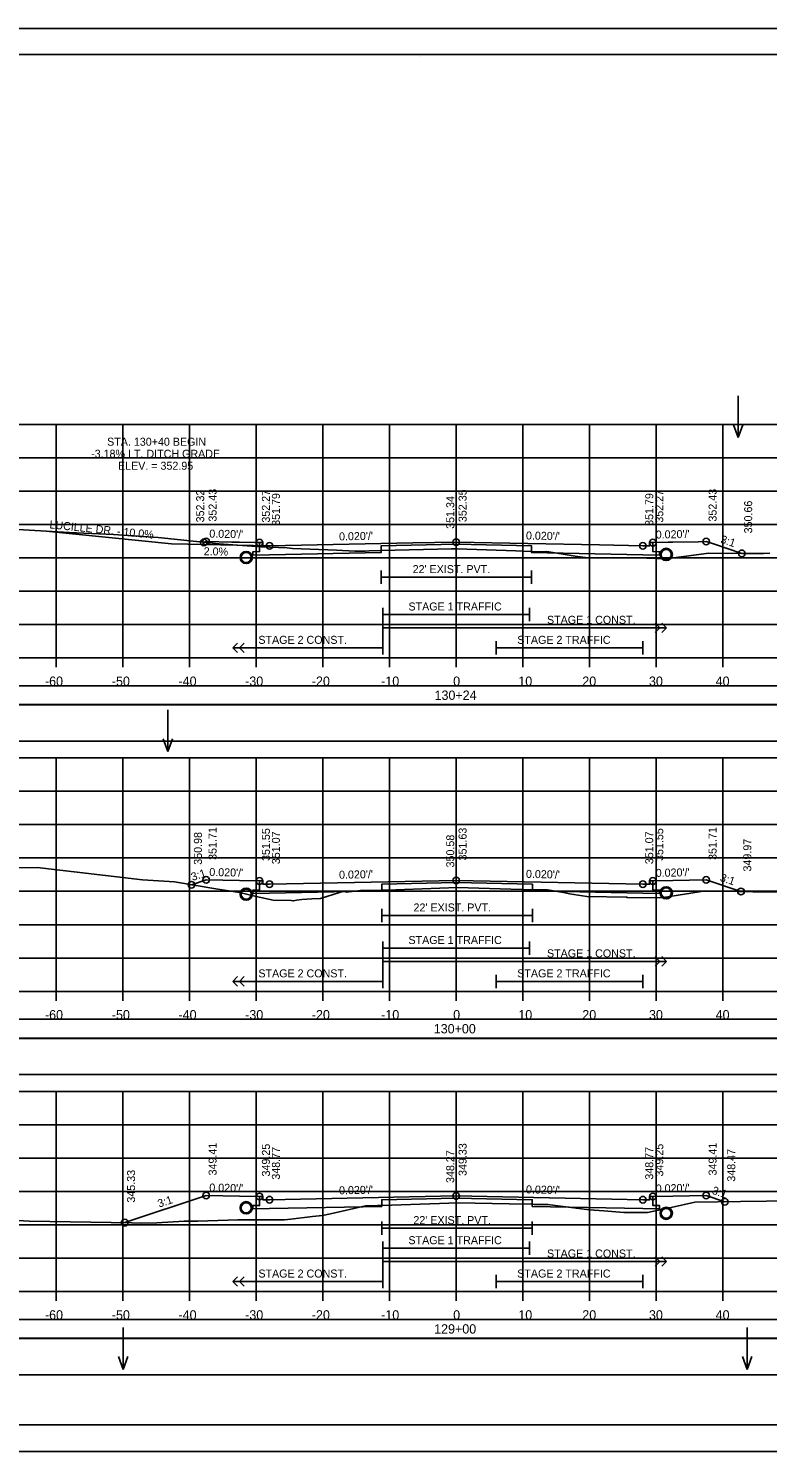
# Model space of a CAD drawing. Extents: x 1368122 to 1710785, y 373130 to 557566.
# Drawn here: x 1368624.7 to 1368735.6, y 377397.1 to 377610.4 of the extents above; entities that cross this region are included whole.
import ezdxf

# ---------------------------------------------------------------- set-up
doc = ezdxf.new("R2010")
doc.units = 0
for name, color, linetype in [('R_Alt Surface', 7, 'Continuous'), ('R_Axis', 7, 'Continuous'), ('R_Axis Annot', 7, 'Continuous'), ('R_Border', 7, 'Continuous'), ('R_Drive', 7, 'Continuous'), ('R_Exist Surface', 7, 'Continuous'), ('R_Fin Surface', 7, 'Continuous'), ('R_Grid', 7, 'Continuous'), ('R_No Plot', 7, 'Continuous'), ('R_Striping', 7, 'Continuous'), ('R_Water', 7, 'Continuous'), ('R_Water Annot', 7, 'Continuous'), ('R_Xsect Elev', 7, 'Continuous'), ('R_Xsect Slope', 7, 'Continuous')]:
    doc.layers.add(name, color=color, linetype=linetype)

msp = doc.modelspace()

# ---------------------------------------------------------------- linework, layer by layer
for points in [[(1368539.73, 377503.59), (1368838.03, 377503.59), (1368838.03, 377509.01), (1368539.73, 377509.01)], [(1368539.73, 377453.59), (1368838.03, 377453.59), (1368838.03, 377459.01), (1368539.73, 377459.01)], [(1368539.73, 377408.59), (1368838.03, 377408.59), (1368838.03, 377414.01), (1368539.73, 377414.01)]]:
    msp.add_lwpolyline(points, close=True)
at = {"layer": 'R_Alt Surface'}
for points in [[(1368718.38, 377533.34), (1368718.38, 377532), (1368719.38, 377531.98), (1368719.38, 377531.48), (1368716.88, 377531.53), (1368700.15, 377531.87), (1368700.15, 377532.87), (1368688.88, 377533.09), (1368677.62, 377532.87), (1368677.62, 377531.87), (1368660.88, 377531.53), (1368658.38, 377531.48), (1368658.38, 377531.98), (1368659.38, 377532), (1368659.38, 377533.34)], [(1368677.62, 377529.17), (1368677.62, 377527.17)], [(1368700.15, 377529.17), (1368700.15, 377527.17)], [(1368677.62, 377528.17), (1368700.15, 377528.17)], [(1368718.38, 377482.62), (1368718.38, 377481.28), (1368719.38, 377481.26), (1368719.38, 377480.76), (1368716.88, 377480.81), (1368700.31, 377481.14), (1368700.3, 377482.14), (1368688.88, 377482.37), (1368677.73, 377482.15), (1368677.72, 377481.15), (1368660.88, 377480.81), (1368658.38, 377480.76), (1368658.38, 377481.26), (1368659.38, 377481.28), (1368659.38, 377482.62)], [(1368677.73, 377478.45), (1368677.73, 377476.45)], [(1368677.73, 377477.45), (1368700.3, 377477.45)], [(1368700.3, 377478.45), (1368700.3, 377476.45)], [(1368718.38, 377435.32), (1368718.38, 377433.97), (1368719.38, 377433.95), (1368719.38, 377433.45), (1368716.88, 377433.5), (1368700.28, 377433.84), (1368700.28, 377434.84), (1368688.88, 377435.07), (1368677.7, 377434.84), (1368677.7, 377433.84), (1368660.88, 377433.5), (1368658.38, 377433.45), (1368658.38, 377433.95), (1368659.38, 377433.97), (1368659.38, 377435.32)], [(1368677.7, 377431.58), (1368677.7, 377429.58)], [(1368677.7, 377430.58), (1368700.28, 377430.58)], [(1368700.28, 377431.58), (1368700.28, 377429.58)]]:
    msp.add_lwpolyline(points, dxfattribs=at)
for points in [[(1368539.73, 377509.06), (1368838.03, 377509.06), (1368838.03, 377511.88), (1368539.73, 377511.88)], [(1368539.73, 377459.06), (1368838.03, 377459.06), (1368838.03, 377461.88), (1368539.73, 377461.88)], [(1368539.73, 377414.06), (1368838.03, 377414.06), (1368838.03, 377416.88), (1368539.73, 377416.88)]]:
    msp.add_lwpolyline(points, close=True, dxfattribs=at)
at = {"layer": 'R_Axis'}
for p, q in [((1368538.88, 377516.07), (1368838.88, 377516.07)), ((1368628.88, 377514.67), (1368628.88, 377516.07)), ((1368638.88, 377514.67), (1368638.88, 377516.07)), ((1368648.88, 377514.67), (1368648.88, 377516.07)), ((1368658.88, 377514.67), (1368658.88, 377516.07)), ((1368668.88, 377514.67), (1368668.88, 377516.07)), ((1368678.88, 377514.67), (1368678.88, 377516.07)), ((1368688.88, 377514.67), (1368688.88, 377516.07)), ((1368698.88, 377514.67), (1368698.88, 377516.07)), ((1368708.88, 377514.67), (1368708.88, 377516.07)), ((1368718.88, 377514.67), (1368718.88, 377516.07)), ((1368728.88, 377514.67), (1368728.88, 377516.07)), ((1368538.88, 377466.07), (1368838.88, 377466.07)), ((1368628.88, 377464.67), (1368628.88, 377466.07)), ((1368638.88, 377464.67), (1368638.88, 377466.07)), ((1368648.88, 377464.67), (1368648.88, 377466.07)), ((1368658.88, 377464.67), (1368658.88, 377466.07)), ((1368668.88, 377464.67), (1368668.88, 377466.07)), ((1368678.88, 377464.67), (1368678.88, 377466.07)), ((1368688.88, 377464.67), (1368688.88, 377466.07)), ((1368698.88, 377464.67), (1368698.88, 377466.07)), ((1368708.88, 377464.67), (1368708.88, 377466.07)), ((1368718.88, 377464.67), (1368718.88, 377466.07)), ((1368728.88, 377464.67), (1368728.88, 377466.07)), ((1368538.88, 377421.07), (1368838.88, 377421.07)), ((1368628.88, 377419.67), (1368628.88, 377421.07)), ((1368638.88, 377419.67), (1368638.88, 377421.07)), ((1368648.88, 377419.67), (1368648.88, 377421.07)), ((1368658.88, 377419.67), (1368658.88, 377421.07)), ((1368668.88, 377419.67), (1368668.88, 377421.07)), ((1368678.88, 377419.67), (1368678.88, 377421.07)), ((1368688.88, 377419.67), (1368688.88, 377421.07)), ((1368698.88, 377419.67), (1368698.88, 377421.07)), ((1368708.88, 377419.67), (1368708.88, 377421.07)), ((1368718.88, 377419.67), (1368718.88, 377421.07)), ((1368728.88, 377419.67), (1368728.88, 377421.07))]:
    msp.add_line(p, q, dxfattribs=at)
at = {"layer": 'R_Border'}
for p, q in [((1368530.88, 377606.53), (1368847.06, 377606.53)), ((1368683.4, 377606.27), (1368683.4, 377606.27)), ((1368683.4, 377606.27), (1368683.4, 377606.27)), ((1368847.06, 377401.07), (1368530.88, 377401.07))]:
    msp.add_line(p, q, dxfattribs=at)
at = {"layer": 'R_Drive'}
for p in [(1368626.88, 377535.09), (1368660.88, 377532.86)]:
    msp.add_line(p, (1368646.15, 377533.16), dxfattribs=at)
at = {"layer": 'R_Exist Surface'}
for points in [[(1368621.44, 377535.4), (1368630.84, 377534.86), (1368637.48, 377534.55), (1368644.15, 377534.09), (1368653.25, 377533.15), (1368659.63, 377532.72), (1368663.54, 377532.57), (1368664.3, 377532.46), (1368670.92, 377532.19), (1368673.68, 377532.07), (1368675.24, 377532.08), (1368675.82, 377532.1), (1368677.62, 377532.17), (1368688.17, 377532.4), (1368689.02, 377532.41), (1368697.84, 377532.09), (1368700.15, 377532.01), (1368700.81, 377531.98), (1368702.45, 377532.01), (1368706.73, 377531.32), (1368708.27, 377531.11), (1368713.37, 377531.05), (1368715.74, 377531.04), (1368716.02, 377531.04), (1368720.3, 377530.92), (1368722.63, 377531.19), (1368726.79, 377531.74), (1368731.81, 377531.72), (1368734.97, 377531.72), (1368735.91, 377531.77)], [(1368616.91, 377484.51), (1368626, 377484.62), (1368641.81, 377482.8), (1368646.6, 377482.49), (1368652.82, 377481.42), (1368656.35, 377480.89), (1368658.89, 377480.29), (1368661.42, 377479.76), (1368664.13, 377479.69), (1368664.47, 377479.64), (1368664.92, 377479.73), (1368665.7, 377479.82), (1368667.22, 377479.92), (1368668.52, 377479.98), (1368671.38, 377480.91), (1368672.19, 377481.09), (1368672.44, 377480.94), (1368674.52, 377481.18), (1368675.37, 377481.19), (1368675.57, 377481.17), (1368675.71, 377481.18), (1368676.46, 377481.2), (1368677.73, 377481.24), (1368678.47, 377481.26), (1368689.06, 377481.65), (1368695.45, 377481.44), (1368700.3, 377481.31), (1368701.62, 377481.28), (1368702.59, 377481.28), (1368704.98, 377480.87), (1368705.89, 377480.69), (1368708.46, 377480.29), (1368714.44, 377480.17), (1368714.53, 377480.16), (1368714.6, 377480.16), (1368719.81, 377480.1), (1368719.98, 377480.13), (1368726.25, 377481.16), (1368733.35, 377481.01), (1368735.35, 377481), (1368738.02, 377481)], [(1368622.24, 377431.77), (1368624.8, 377431.62), (1368640.24, 377431.38), (1368641.73, 377431.33), (1368643.97, 377431.35), (1368648.07, 377431.64), (1368650.11, 377431.61), (1368656.1, 377431.83), (1368662.16, 377431.81), (1368662.95, 377431.81), (1368663.09, 377431.83), (1368664.05, 377431.93), (1368667.3, 377432.33), (1368668.82, 377432.47), (1368670.01, 377432.74), (1368675.29, 377433.94), (1368677.06, 377433.95), (1368677.7, 377433.96), (1368686.38, 377434.26), (1368689.15, 377434.35), (1368696.8, 377434.21), (1368700.28, 377434.16), (1368700.55, 377434.14), (1368702.62, 377434.13), (1368704.14, 377433.94), (1368708.85, 377433.32), (1368711.02, 377433.19), (1368714.03, 377432.93), (1368716.25, 377432.93), (1368717.56, 377432.93), (1368721.13, 377433.69), (1368724.68, 377434.49), (1368731.52, 377434.57), (1368735.43, 377434.63), (1368746.02, 377434.83)]]:
    msp.add_lwpolyline(points, dxfattribs=at)
for centre in [(1368657.38, 377531.12), (1368720.38, 377531.58), (1368720.38, 377480.84), (1368657.38, 377480.64), (1368657.38, 377433.63), (1368720.38, 377432.8)]:
    msp.add_circle(centre, 0.917, dxfattribs=at)
at = {"layer": 'R_Fin Surface'}
for points in [[(1368651.02, 377533.38), (1368651.33, 377533.49), (1368651.38, 377533.5), (1368655.21, 377533.43), (1368656.38, 377533.4), (1368658.68, 377533.36), (1368659.38, 377533.34), (1368659.76, 377533.34), (1368659.88, 377533.34), (1368659.88, 377533.23), (1368659.88, 377532.84), (1368660.65, 377532.86), (1368660.88, 377532.86), (1368682.35, 377533.29), (1368688.88, 377533.42), (1368710.35, 377532.99), (1368716.88, 377532.86), (1368717.65, 377532.85), (1368717.88, 377532.84), (1368717.88, 377532.96), (1368717.88, 377533.34), (1368718.26, 377533.34), (1368718.38, 377533.34), (1368720.68, 377533.39), (1368721.38, 377533.4), (1368725.21, 377533.48), (1368726.38, 377533.5), (1368727.62, 377533.09), (1368731.72, 377531.73)], [(1368649.18, 377482.05), (1368651.38, 377482.78), (1368656.38, 377482.68), (1368659.38, 377482.62), (1368659.88, 377482.62), (1368659.88, 377482.12), (1368660.88, 377482.14), (1368688.88, 377482.7), (1368716.88, 377482.14), (1368717.88, 377482.12), (1368717.88, 377482.62), (1368718.38, 377482.62), (1368721.38, 377482.68), (1368726.38, 377482.78), (1368731.59, 377481.04)], [(1368639.15, 377431.4), (1368651.38, 377435.48), (1368656.38, 377435.38), (1368659.38, 377435.32), (1368659.88, 377435.32), (1368659.88, 377434.82), (1368660.88, 377434.84), (1368688.88, 377435.4), (1368716.88, 377434.84), (1368717.88, 377434.82), (1368717.88, 377435.32), (1368718.38, 377435.32), (1368721.38, 377435.38), (1368726.38, 377435.48), (1368729.18, 377434.54)]]:
    msp.add_lwpolyline(points, dxfattribs=at)
at = {"layer": 'R_Grid'}
for p, q in [((1368538.88, 377551.07), (1368838.88, 377551.07)), ((1368628.88, 377516.07), (1368628.88, 377551.07)), ((1368638.88, 377516.07), (1368638.88, 377551.07)), ((1368648.88, 377516.07), (1368648.88, 377551.07)), ((1368658.88, 377516.07), (1368658.88, 377551.07)), ((1368668.88, 377516.07), (1368668.88, 377551.07)), ((1368678.88, 377516.07), (1368678.88, 377551.07)), ((1368688.88, 377516.07), (1368688.88, 377551.07)), ((1368698.88, 377516.07), (1368698.88, 377551.07)), ((1368708.88, 377516.07), (1368708.88, 377551.07)), ((1368718.88, 377516.07), (1368718.88, 377551.07)), ((1368728.88, 377516.07), (1368728.88, 377551.07)), ((1368538.88, 377546.07), (1368838.88, 377546.07)), ((1368538.88, 377541.07), (1368838.88, 377541.07)), ((1368538.88, 377536.07), (1368838.88, 377536.07)), ((1368538.88, 377531.07), (1368838.88, 377531.07)), ((1368538.88, 377526.07), (1368838.88, 377526.07)), ((1368538.88, 377521.07), (1368838.88, 377521.07)), ((1368538.88, 377516.07), (1368838.88, 377516.07)), ((1368538.88, 377501.07), (1368838.88, 377501.07)), ((1368628.88, 377466.07), (1368628.88, 377501.07)), ((1368638.88, 377466.07), (1368638.88, 377501.07)), ((1368648.88, 377466.07), (1368648.88, 377501.07)), ((1368658.88, 377466.07), (1368658.88, 377501.07)), ((1368668.88, 377466.07), (1368668.88, 377501.07)), ((1368678.88, 377466.07), (1368678.88, 377501.07)), ((1368688.88, 377466.07), (1368688.88, 377501.07)), ((1368698.88, 377466.07), (1368698.88, 377501.07)), ((1368708.88, 377466.07), (1368708.88, 377501.07)), ((1368718.88, 377466.07), (1368718.88, 377501.07)), ((1368728.88, 377466.07), (1368728.88, 377501.07)), ((1368538.88, 377496.07), (1368838.88, 377496.07)), ((1368538.88, 377491.07), (1368838.88, 377491.07)), ((1368538.88, 377486.07), (1368838.88, 377486.07)), ((1368538.88, 377481.07), (1368838.88, 377481.07)), ((1368538.88, 377476.07), (1368838.88, 377476.07)), ((1368538.88, 377471.07), (1368838.88, 377471.07)), ((1368538.88, 377466.07), (1368838.88, 377466.07)), ((1368538.88, 377451.07), (1368838.88, 377451.07)), ((1368628.88, 377421.07), (1368628.88, 377451.07)), ((1368638.88, 377421.07), (1368638.88, 377451.07)), ((1368648.88, 377421.07), (1368648.88, 377451.07)), ((1368658.88, 377421.07), (1368658.88, 377451.07)), ((1368668.88, 377421.07), (1368668.88, 377451.07)), ((1368678.88, 377421.07), (1368678.88, 377451.07)), ((1368688.88, 377421.07), (1368688.88, 377451.07)), ((1368698.88, 377421.07), (1368698.88, 377451.07)), ((1368708.88, 377421.07), (1368708.88, 377451.07)), ((1368718.88, 377421.07), (1368718.88, 377451.07)), ((1368728.88, 377421.07), (1368728.88, 377451.07)), ((1368538.88, 377446.07), (1368838.88, 377446.07)), ((1368538.88, 377441.07), (1368838.88, 377441.07)), ((1368538.88, 377436.07), (1368838.88, 377436.07)), ((1368538.88, 377431.07), (1368838.88, 377431.07)), ((1368538.88, 377426.07), (1368838.88, 377426.07)), ((1368538.88, 377421.07), (1368838.88, 377421.07))]:
    msp.add_line(p, q, dxfattribs=at)
at = {"layer": 'R_No Plot'}
for p, q in [((1368518.48, 377610.42), (1368851.81, 377610.42)), ((1368518.48, 377397.09), (1368851.81, 377397.09))]:
    msp.add_line(p, q, dxfattribs=at)
for points in [[(1368518.47, 377610.42), (1368851.81, 377610.42), (1368851.81, 377397.09), (1368518.47, 377397.09)], [(1368764.8, 377606.53), (1368784.42, 377606.53), (1368784.42, 377596.65), (1368800.53, 377596.65), (1368823.73, 377596.65), (1368823.85, 377568.49), (1368847.06, 377568.49), (1368847.06, 377401.07), (1368530.88, 377401.07), (1368530.88, 377606.53)]]:
    msp.add_lwpolyline(points, close=True, dxfattribs=at)
for centre in [(1368651.02, 377533.38), (1368651.38, 377533.5), (1368659.38, 377533.34), (1368660.88, 377532.86), (1368688.88, 377533.42), (1368716.88, 377532.86), (1368718.38, 377533.34), (1368726.38, 377533.5), (1368731.72, 377531.73), (1368649.18, 377482.05), (1368651.38, 377482.78), (1368659.38, 377482.62), (1368660.88, 377482.14), (1368688.88, 377482.7), (1368716.88, 377482.14), (1368718.38, 377482.62), (1368726.38, 377482.78), (1368731.59, 377481.04), (1368651.38, 377435.48), (1368659.38, 377435.32), (1368660.88, 377434.84), (1368688.88, 377435.4), (1368716.88, 377434.84), (1368718.38, 377435.32), (1368726.38, 377435.48), (1368729.18, 377434.54), (1368639.15, 377431.4)]:
    msp.add_circle(centre, 0.5, dxfattribs=at)
at = {"layer": 'R_Striping'}
for p, q in [((1368719.42, 377520.57), (1368718.71, 377521.28)), ((1368718.71, 377519.86), (1368719.42, 377520.57)), ((1368720.42, 377520.57), (1368719.71, 377521.28)), ((1368719.71, 377519.86), (1368720.42, 377520.57)), ((1368655.38, 377517.57), (1368656.09, 377518.28)), ((1368656.38, 377517.57), (1368657.09, 377518.28)), ((1368655.38, 377517.57), (1368677.88, 377517.57)), ((1368656.09, 377516.86), (1368655.38, 377517.57)), ((1368657.09, 377516.86), (1368656.38, 377517.57)), ((1368719.42, 377470.57), (1368718.71, 377471.28)), ((1368720.42, 377470.57), (1368719.71, 377471.28)), ((1368718.71, 377469.86), (1368719.42, 377470.57)), ((1368719.71, 377469.86), (1368720.42, 377470.57)), ((1368655.38, 377467.57), (1368656.09, 377468.28)), ((1368655.38, 377467.57), (1368677.88, 377467.57)), ((1368656.09, 377466.86), (1368655.38, 377467.57)), ((1368656.38, 377467.57), (1368657.09, 377468.28)), ((1368657.09, 377466.86), (1368656.38, 377467.57)), ((1368719.42, 377425.57), (1368718.71, 377426.28)), ((1368720.42, 377425.57), (1368719.71, 377426.28)), ((1368718.71, 377424.86), (1368719.42, 377425.57)), ((1368719.71, 377424.86), (1368720.42, 377425.57)), ((1368655.38, 377422.57), (1368656.09, 377423.28)), ((1368655.38, 377422.57), (1368677.88, 377422.57)), ((1368656.09, 377421.86), (1368655.38, 377422.57)), ((1368656.38, 377422.57), (1368657.09, 377423.28)), ((1368657.09, 377421.86), (1368656.38, 377422.57))]:
    msp.add_line(p, q, dxfattribs=at)
for points in [[(1368677.88, 377523.57), (1368677.88, 377516.57)], [(1368677.88, 377522.57), (1368699.88, 377522.57)], [(1368699.88, 377523.57), (1368699.88, 377521.57)], [(1368677.88, 377520.57), (1368720.42, 377520.57)], [(1368694.88, 377518.57), (1368694.88, 377516.57)], [(1368716.88, 377518.57), (1368716.88, 377516.57)], [(1368694.88, 377517.57), (1368716.88, 377517.57)], [(1368677.88, 377473.57), (1368677.88, 377466.57)], [(1368699.88, 377473.57), (1368699.88, 377471.57)], [(1368677.88, 377472.57), (1368699.88, 377472.57)], [(1368677.88, 377470.57), (1368720.42, 377470.57)], [(1368694.88, 377468.57), (1368694.88, 377466.57)], [(1368694.88, 377467.57), (1368716.88, 377467.57)], [(1368716.88, 377468.57), (1368716.88, 377466.57)], [(1368677.88, 377428.57), (1368677.88, 377421.57)], [(1368699.88, 377428.57), (1368699.88, 377426.57)], [(1368677.88, 377427.57), (1368699.88, 377427.57)], [(1368677.88, 377425.57), (1368720.42, 377425.57)], [(1368694.88, 377423.57), (1368694.88, 377421.57)], [(1368694.88, 377422.57), (1368716.88, 377422.57)], [(1368716.88, 377423.57), (1368716.88, 377421.57)]]:
    msp.add_lwpolyline(points, dxfattribs=at)
at = {"layer": 'R_Water'}
for centre in [(1368657.38, 377531.12), (1368720.38, 377531.58), (1368657.38, 377480.64), (1368720.38, 377480.84), (1368657.38, 377433.63), (1368720.38, 377432.8)]:
    msp.add_circle(centre, 0.75, dxfattribs=at)
at = {"layer": 'R_Water Annot'}
for p, q in [((1368731.17, 377555.37), (1368731.17, 377549.09)), ((1368731.17, 377549.09), (1368730.47, 377551.01)), ((1368731.17, 377549.09), (1368731.87, 377551.01)), ((1368645.61, 377508.3), (1368645.61, 377502.02)), ((1368645.61, 377502.02), (1368644.91, 377503.94)), ((1368645.61, 377502.02), (1368646.31, 377503.94)), ((1368638.9, 377415.68), (1368638.9, 377409.39)), ((1368732.53, 377415.68), (1368732.53, 377409.39)), ((1368638.9, 377409.39), (1368638.2, 377411.32)), ((1368638.9, 377409.39), (1368639.6, 377411.32)), ((1368732.53, 377409.39), (1368731.83, 377411.32)), ((1368732.53, 377409.39), (1368733.23, 377411.32))]:
    msp.add_line(p, q, dxfattribs=at)
at = {"layer": 'R_Xsect Elev'}
for p, q in [((1368688.88, 377532.41), (1368688.88, 377542.41)), ((1368688.88, 377481.65), (1368688.88, 377491.65)), ((1368688.88, 377434.34), (1368688.88, 377444.34))]:
    msp.add_line(p, q, dxfattribs=at)

# ---------------------------------------------------------------- texts
at = {"layer": 'R_Axis Annot'}
for s, p in [('-60', (1368627.19, 377511.87)), ('-50', (1368637.22, 377511.87)), ('-40', (1368647.22, 377511.87)), ('-30', (1368657.22, 377511.87)), ('-20', (1368667.22, 377511.87)), ('-10', (1368677.62, 377511.87)), ('0', (1368688.42, 377511.87)), ('10', (1368698.19, 377511.87)), ('20', (1368707.79, 377511.87)), ('30', (1368717.79, 377511.87)), ('40', (1368727.79, 377511.87)), ('130+24', (1368685.63, 377509.77)), ('-60', (1368627.19, 377461.87)), ('-50', (1368637.22, 377461.87)), ('-40', (1368647.22, 377461.87)), ('-30', (1368657.22, 377461.87)), ('-20', (1368667.22, 377461.87)), ('-10', (1368677.62, 377461.87)), ('0', (1368688.42, 377461.87)), ('10', (1368698.19, 377461.87)), ('20', (1368707.79, 377461.87)), ('30', (1368717.79, 377461.87)), ('40', (1368727.79, 377461.87)), ('130+00', (1368685.51, 377459.77)), ('-60', (1368627.19, 377416.87)), ('-50', (1368637.22, 377416.87)), ('-40', (1368647.22, 377416.87)), ('-30', (1368657.22, 377416.87)), ('-20', (1368667.22, 377416.87)), ('-10', (1368677.62, 377416.87)), ('0', (1368688.42, 377416.87)), ('10', (1368698.19, 377416.87)), ('20', (1368707.79, 377416.87)), ('30', (1368717.79, 377416.87)), ('40', (1368727.79, 377416.87)), ('129+00', (1368685.57, 377414.77))]:
    msp.add_text(s, height=1.4, dxfattribs=at).set_placement(p)
at = {"layer": 'R_Striping'}
for s, p in [('STAGE 1 TRAFFIC', (1368681.71, 377523.17)), ('STAGE 1 CONST.', (1368702.49, 377521.17)), ('STAGE 2 CONST.', (1368659.2, 377518.17)), ('STAGE 2 TRAFFIC', (1368698.03, 377518.17)), ('STAGE 1 TRAFFIC', (1368681.71, 377473.17)), ('STAGE 1 CONST.', (1368702.49, 377471.17)), ('STAGE 2 CONST.', (1368659.2, 377468.17)), ('STAGE 2 TRAFFIC', (1368698.03, 377468.17)), ('STAGE 1 TRAFFIC', (1368681.71, 377428.17)), ('STAGE 1 CONST.', (1368702.49, 377426.17)), ('STAGE 2 CONST.', (1368659.2, 377423.17)), ('STAGE 2 TRAFFIC', (1368698.03, 377423.17))]:
    msp.add_text(s, height=1.2, dxfattribs=at).set_placement(p)
at = {"layer": 'R_Water'}
for p in [(1368682.34, 377528.77), (1368682.47, 377478.05), (1368682.45, 377431.18)]:
    msp.add_text("22' EXIST. PVT.", height=1.2, dxfattribs=at).set_placement(p)
at = {"layer": 'R_Xsect Elev'}
for s, p in [('STA. 130+40 BEGIN ', (1368636.51, 377547.87)), ('-3.18% LT. DITCH GRADE', (1368634.11, 377546.07)), ('ELEV. = 352.95', (1368638.14, 377544.27))]:
    msp.add_text(s, height=1.2, dxfattribs=at).set_placement(p)
for s, rotation, p in [('352.32', 90, (1368651.07, 377536.38)), ('352.43', 90, (1368652.93, 377536.5)), ('352.27', 90, (1368660.93, 377536.34)), ('351.79', 90, (1368662.43, 377535.86)), ('351.34', 90, (1368688.58, 377535.41)), ('352.35', 90, (1368690.43, 377536.42)), ('351.79', 90, (1368718.43, 377535.86)), ('352.27', 90, (1368719.93, 377536.34)), ('352.43', 90, (1368727.93, 377536.5)), ('350.66', 90, (1368733.27, 377534.73)), ('LUCILLE DR. - 10.0%', 354.2894, (1368627.82, 377535.49)), ('2.0%', 358.8542, (1368650.99, 377531.46)), ('351.71', 90, (1368652.93, 377485.78)), ('351.55', 90, (1368660.93, 377485.62)), ('351.63', 90, (1368690.43, 377485.7)), ('351.55', 90, (1368719.93, 377485.62)), ('351.71', 90, (1368727.93, 377485.78)), ('350.98', 90, (1368650.73, 377485.05)), ('351.07', 90, (1368662.43, 377485.14)), ('350.58', 90, (1368688.58, 377484.65)), ('351.07', 90, (1368718.43, 377485.14)), ('349.97', 90, (1368733.14, 377484.04)), ('349.41', 90, (1368652.93, 377438.48)), ('349.41', 90, (1368727.93, 377438.48)), ('349.25', 90, (1368660.93, 377438.32)), ('348.77', 90, (1368662.43, 377437.84)), ('348.27', 90, (1368688.58, 377437.34)), ('349.33', 90, (1368690.43, 377438.4)), ('348.77', 90, (1368718.43, 377437.84)), ('349.25', 90, (1368719.93, 377438.32)), ('348.47', 90, (1368730.73, 377437.54)), ('345.33', 90, (1368640.7, 377434.4))]:
    msp.add_text(s, height=1.2, rotation=rotation, dxfattribs=at).set_placement(p)
at = {"layer": 'R_Xsect Slope'}
for s, rotation, p in [("0.020'/'", 358.8542, (1368651.83, 377534.1)), ("0.020'/'", 1.1458, (1368671.31, 377533.67)), ("0.020'/'", 358.8542, (1368699.33, 377533.82)), ("0.020'/'", 1.1458, (1368718.81, 377533.95)), ('3:1', 341.5651, (1368728.42, 377533.35)), ('3:1', 18.4349, (1368649.33, 377482.62)), ("0.020'/'", 358.8542, (1368651.83, 377483.37)), ("0.020'/'", 1.1458, (1368671.31, 377482.95)), ("0.020'/'", 358.8542, (1368699.33, 377483.09)), ("0.020'/'", 1.1458, (1368718.81, 377483.23)), ('3:1', 341.5651, (1368728.35, 377482.65)), ("0.020'/'", 358.8542, (1368651.83, 377436.07)), ("0.020'/'", 1.1458, (1368671.31, 377435.64)), ("0.020'/'", 358.8542, (1368699.33, 377435.79)), ("0.020'/'", 1.1458, (1368718.81, 377435.92)), ('3:1', 18.4349, (1368644.32, 377433.65)), ('3:1', 341.5651, (1368727.15, 377435.75))]:
    msp.add_text(s, height=1.2, rotation=rotation, dxfattribs=at).set_placement(p)

doc.saveas('drawing.dxf')
